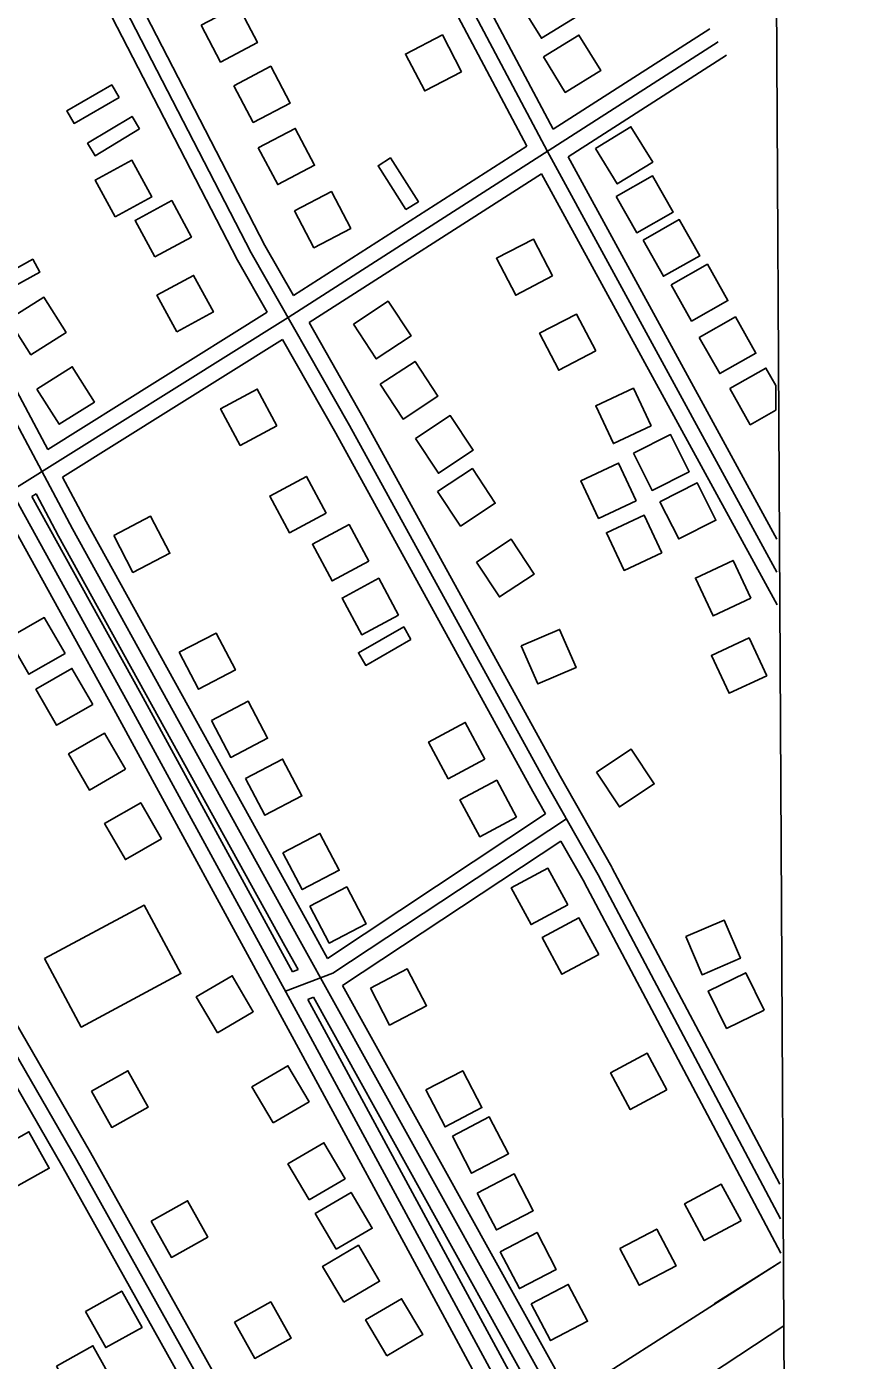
# Model space of a CAD drawing. Extents: x 3445503 to 3483459, y 540493 to 566012.
# Drawn here: x 3480495 to 3481303, y 560517 to 561799 of the extents above; entities that cross this region are included whole.
import ezdxf

# ---------------------------------------------------------------- set-up
doc = ezdxf.new("R2010")
doc.units = 0
for name, color, linetype in [('V-BLDG-OTLN', 7, 'Continuous'), ('V-GRID-FRAM', 7, 'Continuous'), ('V-RAIL-TRAK', 7, 'Continuous'), ('V-ROAD-CNTR', 7, 'Continuous')]:
    doc.layers.add(name, color=color, linetype=linetype)

msp = doc.modelspace()

# ---------------------------------------------------------------- linework, layer by layer
at = {"layer": 'V-BLDG-OTLN'}
msp.add_line((3481214.8, 561430.1), (3481214.7, 561453.8), dxfattribs=at)
for points in [[(3480968.5, 561821.5), (3480989.5, 561787.5), (3481023.6, 561808.5), (3481002.6, 561842.5)], [(3480662.7, 561800.1), (3480681.3, 561764.7), (3480716.7, 561783.4), (3480698.1, 561818.8)], [(3480912.9, 561755.4), (3480894.4, 561790.8), (3480858.9, 561772.3), (3480877.4, 561736.9)], [(3480991.4, 561769.6), (3481012.4, 561735.5), (3481046.5, 561756.5), (3481025.5, 561790.6)], [(3480694.2, 561742), (3480712.8, 561706.7), (3480748.2, 561725.3), (3480729.6, 561760.7)], [(3480583.9, 561730.6), (3480540.6, 561705.7), (3480533.6, 561717.8), (3480576.9, 561742.8)], [(3480603.6, 561700.5), (3480560.8, 561674.6), (3480553.6, 561686.6), (3480596.4, 561712.5)], [(3480717.6, 561682.3), (3480736.3, 561646.9), (3480771.7, 561665.5), (3480753, 561700.9)], [(3481041.4, 561681.5), (3481062.4, 561647.5), (3481096.5, 561668.5), (3481075.5, 561702.5)], [(3480580.1, 561616), (3480615.3, 561635.1), (3480596.2, 561670.3), (3480561, 561651.2)], [(3480859.4, 561622.9), (3480832.6, 561665), (3480844.4, 561672.6), (3480871.3, 561630.4)], [(3481061.4, 561635.5), (3481081.1, 561600.7), (3481115.9, 561620.4), (3481096.2, 561655.2)], [(3480752.4, 561621.6), (3480771, 561586.2), (3480806.4, 561604.8), (3480787.8, 561640.2)], [(3480618.3, 561577.4), (3480653.4, 561596.4), (3480634.4, 561631.6), (3480599.2, 561612.5)], [(3481087.1, 561593.6), (3481106.7, 561558.8), (3481141.6, 561578.4), (3481121.9, 561613.3)], [(3481000.3, 561559.1), (3480981.8, 561594.6), (3480946.3, 561576.1), (3480964.8, 561540.6)], [(3480457.2, 561551), (3480501, 561575.1), (3480507.8, 561562.8), (3480464, 561538.7)], [(3480639.3, 561505.4), (3480674.5, 561524.5), (3480655.4, 561559.6), (3480620.2, 561540.5)], [(3481114.1, 561550.7), (3481133.8, 561515.8), (3481168.6, 561535.5), (3481148.9, 561570.3)], [(3480477.8, 561517.3), (3480499.2, 561483.4), (3480533, 561504.8), (3480511.7, 561538.6)], [(3480808.9, 561512.9), (3480830.8, 561479.4), (3480864.3, 561501.4), (3480842.3, 561534.8)], [(3481041.7, 561487), (3481023.1, 561522.5), (3480987.7, 561504), (3481006.2, 561468.5)], [(3481141.1, 561500), (3481160.8, 561465.2), (3481195.6, 561484.8), (3481175.9, 561519.7)], [(3480505, 561450.4), (3480526.4, 561416.6), (3480560.2, 561437.9), (3480538.9, 561471.8)], [(3480834.7, 561455), (3480856.7, 561421.6), (3480890.1, 561443.6), (3480868.2, 561477)], [(3480735.4, 561415.1), (3480716.5, 561450.3), (3480681.3, 561431.4), (3480700.2, 561396.2)], [(3481094.8, 561414.9), (3481077.9, 561451.1), (3481041.7, 561434.2), (3481058.6, 561397.9)], [(3480868.5, 561403), (3480890.5, 561369.5), (3480923.9, 561391.5), (3480901.9, 561424.9)], [(3481077.8, 561388.7), (3481095.8, 561352.9), (3481131.5, 561370.9), (3481113.5, 561406.6)], [(3481080.6, 561342.9), (3481063.7, 561379.2), (3481027.4, 561362.2), (3481044.4, 561326)], [(3480782.7, 561331.1), (3480763.8, 561366.4), (3480728.6, 561347.5), (3480747.5, 561312.2)], [(3480889.8, 561352), (3480911.8, 561318.6), (3480945.2, 561340.6), (3480923.2, 561374)], [(3481103.4, 561342.1), (3481121.4, 561306.4), (3481157.1, 561324.3), (3481139.1, 561360.1)], [(3480578.7, 561309.5), (3480597.2, 561274.1), (3480632.7, 561292.6), (3480614.1, 561328.1)], [(3481105.1, 561293), (3481088.1, 561329.3), (3481051.9, 561312.3), (3481068.9, 561276.1)], [(3480823.7, 561284.9), (3480804.8, 561320.1), (3480769.5, 561301.2), (3480788.4, 561266)], [(3480927.2, 561284), (3480949.2, 561250.6), (3480982.6, 561272.5), (3480960.6, 561306)], [(3481190.6, 561249.4), (3481173.6, 561285.6), (3481137.4, 561268.7), (3481154.4, 561232.4)], [(3480852.2, 561233.2), (3480833.3, 561268.5), (3480798, 561249.5), (3480816.9, 561214.3)], [(3480532, 561196.2), (3480512, 561230.8), (3480477.3, 561210.8), (3480497.3, 561176.2)], [(3480641.6, 561197.4), (3480660.2, 561161.9), (3480695.6, 561180.5), (3480677.1, 561215.9)], [(3480864.2, 561209.6), (3480820.8, 561184.7), (3480813.8, 561196.9), (3480857.2, 561221.8)], [(3480970.2, 561203.6), (3480986, 561166.9), (3481022.8, 561182.6), (3481007, 561219.4)], [(3481206, 561174.9), (3481189, 561211.2), (3481152.8, 561194.2), (3481169.7, 561158)], [(3480558.6, 561147.3), (3480538.6, 561181.9), (3480504, 561161.9), (3480523.9, 561127.3)], [(3480672.5, 561131.7), (3480691.1, 561096.3), (3480726.5, 561114.8), (3480708, 561150.3)], [(3480935.3, 561094.7), (3480916.4, 561129.9), (3480881.1, 561111), (3480900, 561075.8)], [(3480589.9, 561085), (3480570, 561119.6), (3480535.3, 561099.7), (3480555.3, 561065)], [(3481042.4, 561082.2), (3481064.4, 561048.8), (3481097.8, 561070.8), (3481075.8, 561104.2)], [(3480705.4, 561076.1), (3480724, 561040.7), (3480759.4, 561059.3), (3480740.9, 561094.7)], [(3480965.5, 561039), (3480946.6, 561074.3), (3480911.3, 561055.4), (3480930.3, 561020.1)], [(3480624.6, 561018.1), (3480604.6, 561052.8), (3480570, 561032.8), (3480589.9, 560998.2)], [(3480741.3, 561004.7), (3480759.8, 560969.3), (3480795.3, 560987.8), (3480776.7, 561023.3)], [(3481014.8, 560954.6), (3480995.8, 560989.8), (3480960.6, 560970.9), (3480979.5, 560935.7)], [(3480767.2, 560953.2), (3480785.7, 560917.8), (3480821.1, 560936.3), (3480802.6, 560971.8)], [(3480512.3, 560902.9), (3480608, 560954.3), (3480643.3, 560888.6), (3480547.6, 560837.2)], [(3481044.5, 560906.8), (3481025.6, 560942.1), (3480990.3, 560923.2), (3481009.2, 560887.9)], [(3481128.1, 560924.3), (3481143.8, 560887.5), (3481180.6, 560903.3), (3481164.9, 560940)], [(3480825.2, 560874.5), (3480843.7, 560839), (3480879.2, 560857.6), (3480860.6, 560893)], [(3480678.3, 560831.6), (3480712.8, 560851.9), (3480692.5, 560886.4), (3480658, 560866.1)], [(3481203.4, 560853.5), (3481185.8, 560889.4), (3481149.8, 560871.8), (3481167.4, 560835.9)], [(3481110.1, 560776.7), (3481091.2, 560811.9), (3481055.9, 560793), (3481074.8, 560757.8)], [(3480557.4, 560775.6), (3480576.9, 560740.7), (3480611.8, 560760.2), (3480592.3, 560795.1)], [(3480731.8, 560745.1), (3480766.3, 560765.4), (3480746, 560799.9), (3480711.5, 560779.6)], [(3480878.4, 560776.7), (3480897, 560741.2), (3480932.4, 560759.8), (3480913.9, 560795.2)], [(3480904, 560732.2), (3480922.5, 560696.7), (3480958, 560715.3), (3480939.4, 560750.7)], [(3480462.4, 560716.9), (3480481.9, 560682), (3480516.8, 560701.5), (3480497.3, 560736.5)], [(3480766.4, 560671.1), (3480800.9, 560691.4), (3480780.6, 560725.9), (3480746.1, 560705.6)], [(3480927.7, 560677.5), (3480946.3, 560642.1), (3480981.7, 560660.6), (3480963.2, 560696.1)], [(3481181.2, 560650.9), (3481162.2, 560686.1), (3481127, 560667.2), (3481145.9, 560631.9)], [(3480792.5, 560623.5), (3480827, 560643.8), (3480806.7, 560678.2), (3480772.2, 560657.9)], [(3480614.7, 560650.7), (3480634.2, 560615.8), (3480669.1, 560635.3), (3480649.6, 560670.2)], [(3480949.8, 560621.1), (3480968.4, 560585.7), (3481003.8, 560604.2), (3480985.3, 560639.7)], [(3481064.8, 560624.4), (3481083.4, 560588.9), (3481118.8, 560607.5), (3481100.3, 560642.9)], [(3480799.6, 560572.6), (3480834, 560592.9), (3480813.7, 560627.4), (3480779.3, 560607.1)], [(3480979.8, 560571.2), (3480998.3, 560535.8), (3481033.8, 560554.3), (3481015.2, 560589.8)], [(3480551.6, 560563.9), (3480571.1, 560529), (3480606, 560548.5), (3480586.5, 560583.4)], [(3480694.6, 560553.5), (3480714.1, 560518.6), (3480749.1, 560538.1), (3480729.6, 560573)], [(3480841, 560521.2), (3480875.5, 560541.5), (3480855.2, 560576), (3480820.7, 560555.7)], [(3480523.8, 560511.3), (3480543.3, 560476.4), (3480578.2, 560495.9), (3480558.7, 560530.8)]]:
    msp.add_lwpolyline(points, close=True, dxfattribs=at)
for points in [[(3481214.7, 561453.8), (3481205.2, 561470.6), (3481170.4, 561450.9)], [(3481170.4, 561450.9), (3481190.1, 561416.1), (3481214.8, 561430.1)]]:
    msp.add_lwpolyline(points, dxfattribs=at)
at = {"layer": 'V-GRID-FRAM'}
msp.add_lwpolyline([(3449565.1, 564068.2), (3481202, 564229.3), (3481302.5, 546046.4), (3449649.7, 545885.3), (3449565.1, 564068.2)], dxfattribs=at)
at = {"layer": 'V-RAIL-TRAK'}
msp.add_lwpolyline([(3481222.4, 560549.9), (3481151, 560502.9), (3481008.4, 560412.8), (3480871.6, 560323.8), (3480740.1, 560241.2), (3480638.7, 560175.5), (3480539.7, 560111.5), (3480402.3, 560023.7), (3480288, 559950.6), (3480206.1, 559898.2), (3480120, 559843.8), (3480105.8, 559834.8), (3479976.1, 559751.7), (3479877.7, 559688.3), (3479802.3, 559640.3), (3479774.5, 559622.6), (3479648.9, 559541.7), (3479515.1, 559456.2), (3479389.5, 559377.1), (3479381.3, 559371.9), (3479235, 559277.1), (3479092.4, 559186.4), (3478933.2, 559084), (3478820.6, 559011.3)], dxfattribs=at)
at = {"layer": 'V-ROAD-CNTR'}
for p, q in [((3481038.5, 560382.5), (3480770.5, 560865.8)), ((3481062.9, 560400.4), (3480798.6, 560877.1)), ((3481028.6, 560376.4), (3480920.8, 560575.9)), ((3481003.1, 560360.6), (3480894.4, 560561.6))]:
    msp.add_line(p, q, dxfattribs=at)
for points in [[(3480907.6, 560568.8), (3480763.4, 560835.2), (3480592.1, 561149.9), (3480400.9, 561496), (3480257.9, 561755.9), (3480211.7, 561843.6), (3479994, 562236.1), (3479844.5, 562509.8), (3479603.3, 562942), (3479422.8, 563274.9), (3479116.8, 563827.6), (3479015.1, 564016.7), (3478903.3, 564220.7)], [(3481043.9, 560983.5), (3480994.4, 561071), (3480805.3, 561415.4), (3480710.8, 561581.4), (3480554.7, 561883.9), (3480438.9, 562079.3), (3480299.7, 562307.9), (3480236.2, 562415.3), (3480156.5, 562552.9), (3480020.9, 562797.8), (3479850.6, 563102.4), (3479633.3, 563496.9), (3479445.4, 563841.1), (3479365.1, 563987.6)], [(3480751.4, 561540.3), (3480723.9, 561588.5), (3480567.8, 561891.2), (3480533.8, 561948.6)], [(3480726, 561524.2), (3480697.6, 561574.2), (3480541.6, 561876.6), (3480508.3, 561932.8)], [(3481000.8, 561700.2), (3480925.3, 561842.9)], [(3480975.5, 561683.9), (3480898.8, 561828.9)], [(3480995.2, 561678.7), (3480912.1, 561835.9)], [(3481005, 560473.9), (3480756.2, 560922.6), (3480539, 561316.1), (3480277.8, 561807.2)], [(3480515.5, 561392.2), (3480297.7, 561801.8)], [(3481151.2, 561796.6), (3481000.8, 561700.2)], [(3481159.3, 561784), (3480746.2, 561519.1)], [(3480894.4, 560561.6), (3480750.2, 560828.1), (3480578.9, 561142.7), (3480387.8, 561488.7), (3480244.7, 561748.8), (3480236.3, 561764.6)], [(3481167.4, 561771.3), (3481015.1, 561673.6)], [(3480975.5, 561683.9), (3480751.4, 561540.3)], [(3481215.7, 561274.5), (3480995.2, 561678.7)], [(3481215.5, 561306.2), (3481015.1, 561673.6)], [(3480989.7, 561657.4), (3480766.3, 561514.2)], [(3481215.9, 561242.9), (3480989.7, 561657.4)], [(3480017.3, 561633.3), (3480131.9, 561440.5), (3480289.2, 561157.6), (3480409.9, 560940.5), (3480543.3, 560709.3), (3480666.3, 560489.1), (3480763.6, 560318.8)], [(3480037.2, 561629.1), (3480144.9, 561447.9), (3480302.3, 561164.9), (3480423, 560947.9), (3480556.3, 560716.7), (3480679.3, 560496.5), (3480776.6, 560326.2)], [(3480013.6, 561610.1), (3480118.9, 561433), (3480276.1, 561150.3), (3480396.9, 560933.1), (3480530.2, 560701.9), (3480653.2, 560481.7), (3480750.6, 560311.3)], [(3480515.5, 561392.2), (3480726, 561524.2)], [(3480480.3, 561352.4), (3480746.2, 561519.2)], [(3481057, 560990.8), (3481007.5, 561078.3), (3480818.4, 561422.7), (3480766.3, 561514.2)], [(3480529.6, 561365.6), (3480740.9, 561498.1)], [(3480993.5, 561042.1), (3480981.3, 561063.7), (3480792.2, 561408.1), (3480740.9, 561498.1)], [(3480784.2, 560903.1), (3480769.3, 560929.8), (3480552.2, 561323.2), (3480529.6, 561365.6)], [(3480500.2, 561347.2), (3480504.1, 561349.7)], [(3480750.5, 560890.3), (3480605.2, 561157.1), (3480500.2, 561347.2)], [(3480755.8, 560892.4), (3480743.1, 560915.3), (3480525.8, 561308.9), (3480504.1, 561349.7)], [(3480743.6, 560871.7), (3480789.3, 560889), (3481013.5, 561037.3)], [(3480784.2, 560903.1), (3480993.5, 561042.1)], [(3480798.6, 560877.1), (3481008.3, 561015.9)], [(3481030.9, 560976.1), (3481008.3, 561015.9)], [(3481219.1, 560652.9), (3481043.9, 560983.5)], [(3481218.5, 560686.1), (3481057.2, 560990.5)], [(3481219.6, 560619.9), (3481030.7, 560976.4)], [(3480750.5, 560890.3), (3480755.8, 560892.4)], [(3480765, 560863.7), (3480770.5, 560865.8)], [(3480920.8, 560575.9), (3480776.6, 560842.4), (3480765, 560863.7)], [(3480263.3, 559995.2), (3480469.5, 560128.8), (3480656.4, 560249.1), (3480832.1, 560365.7), (3480891.1, 560400.2), (3481029, 560489.7), (3481219.4, 560611.6)], [(3481219.4, 560611.6), (3481155.5, 560571)], [(3481222.8, 559985.6), (3480907.6, 560568.8)]]:
    msp.add_lwpolyline(points, dxfattribs=at)

doc.saveas('drawing.dxf')
